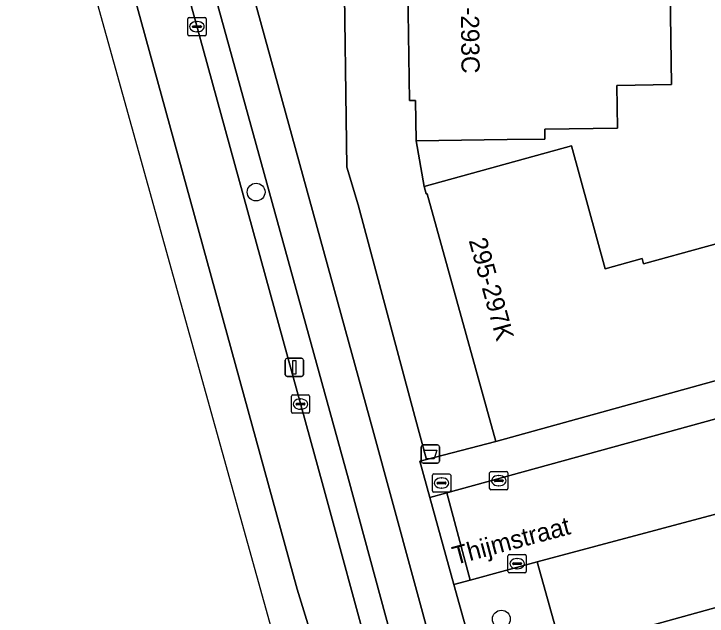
# Model space of a CAD drawing. Extents: x 162542 to 163147, y 380779 to 381521.
# Drawn here: x 162545.39 to 162583.42, y 381152.86 to 381185.92 of the extents above; entities that cross this region are included whole.
import ezdxf

# ---------------------------------------------------------------- set-up
doc = ezdxf.new("R2010")
doc.units = 0
for name, color, linetype in [('IMGEO_Afvalbak', 7, 'Continuous'), ('IMGEO_Berm_open', 7, 'Continuous'), ('IMGEO_Boom', 7, 'Continuous'), ('IMGEO_Brandkraan', 7, 'Continuous'), ('IMGEO_Erf', 7, 'Continuous'), ('IMGEO_Fietspad_gesloten', 7, 'Continuous'), ('IMGEO_Kolk', 7, 'Continuous'), ('IMGEO_Lichtmast', 7, 'Continuous'), ('IMGEO_Openbare_ruimte_label', 7, 'Continuous'), ('IMGEO_Pand', 7, 'Continuous'), ('IMGEO_Pand_nummerreeks', 7, 'Continuous'), ('IMGEO_Parkeervlak_open', 7, 'Continuous'), ('IMGEO_Rijbaan_lokaal_open', 7, 'Continuous'), ('IMGEO_Rijbaan_regionaal_gesloten', 7, 'Continuous'), ('IMGEO_Voetpad_open', 7, 'Continuous')]:
    doc.layers.add(name, color=color, linetype=linetype)

msp = doc.modelspace()

# ---------------------------------------------------------------- linework, layer by layer
at = {"layer": 'IMGEO_Afvalbak'}
for p, q in [((162567.84, 381162.262), (162568.63, 381162.262)), ((162568.63, 381162.262), (162567.84, 381162.262)), ((162567.74, 381161.362), (162567.74, 381162.162)), ((162567.74, 381162.162), (162567.74, 381161.362)), ((162568.73, 381162.162), (162568.73, 381161.362)), ((162568.73, 381161.362), (162568.73, 381162.162)), ((162568.63, 381161.262), (162567.84, 381161.262)), ((162567.84, 381161.262), (162568.63, 381161.262))]:
    msp.add_line(p, q, dxfattribs=at)
msp.add_lwpolyline([(162567.883, 381161.976), (162568.587, 381161.976), (162568.438, 381161.506), (162568.032, 381161.506), (162567.883, 381161.976)], dxfattribs=at)
for centre, start, end in [((162567.84, 381162.162), 90, 180), ((162567.84, 381162.162), 90, 180), ((162568.63, 381162.162), 0, 90), ((162568.63, 381162.162), 360, 90), ((162567.84, 381161.362), 180, 270), ((162567.84, 381161.362), 180, 270), ((162568.63, 381161.362), 270, 0), ((162568.63, 381161.362), 270, 0)]:
    msp.add_arc(centre, 0.1, start, end, dxfattribs=at)
at = {"layer": 'IMGEO_Berm_open'}
msp.add_lwpolyline([(162568.784, 381141.877), (162566.376, 381150.67), (162563.738, 381160.379), (162553.917, 381196.083), (162551.566, 381204.656), (162550.216, 381204.253), (162562.358, 381159.998), (162565.01, 381150.271), (162565.526, 381148.358), (162565.806, 381146.799), (162566.739, 381137.114), (162566.984, 381135.586), (162567.913, 381134.398), (162569.293, 381133.553)], dxfattribs=at)
at = {"layer": 'IMGEO_Boom'}
for centre in [(162558.676, 381176.139), (162572.13, 381152.704)]:
    msp.add_circle(centre, 0.489, dxfattribs=at)
at = {"layer": 'IMGEO_Brandkraan'}
for p, q in [((162568.424, 381160.669), (162569.276, 381160.669)), ((162568.349, 381159.743), (162568.349, 381160.595)), ((162568.837, 381160.449), (162568.862, 381160.449)), ((162569.35, 381160.595), (162569.35, 381159.743)), ((162568.608, 381160.163), (162568.608, 381160.175)), ((162569.046, 381160.126), (162568.648, 381160.126)), ((162568.651, 381160.212), (162569.049, 381160.212)), ((162569.092, 381160.175), (162569.092, 381160.163)), ((162569.276, 381159.669), (162568.424, 381159.669)), ((162568.86, 381159.889), (162568.835, 381159.889))]:
    msp.add_line(p, q, dxfattribs=at)
for points in [[(162568.424, 381160.669), (162569.276, 381160.669)], [(162568.349, 381159.743), (162568.349, 381160.595)], [(162569.35, 381160.595), (162569.35, 381159.743)], [(162569.276, 381159.669), (162568.424, 381159.669)]]:
    msp.add_lwpolyline(points, dxfattribs=at)
for centre, radius, start, end in [((162568.426, 381160.593), 0.0765, 91.552, 178.448), ((162568.426, 381160.593), 0.0765, 91.552, 178.448), ((162569.274, 381160.593), 0.0765, 1.552, 88.448), ((162569.274, 381160.593), 0.0765, 1.552, 88.448), ((162568.648, 381160.172), 0.0403, 85.8775, 175.7526), ((162568.645, 381160.162), 0.0366, 178.938, 274.7102), ((162569.049, 381160.169), 0.043, 264.8664, 352.4533), ((162569.053, 381160.174), 0.0386, 1.7309, 96.639), ((162568.426, 381159.745), 0.0765, 181.552, 268.448), ((162568.426, 381159.745), 0.0765, 181.552, 268.448), ((162569.274, 381159.745), 0.0765, 271.552, 358.448), ((162569.274, 381159.745), 0.0765, 271.552, 358.448)]:
    msp.add_arc(centre, radius, start, end, dxfattribs=at)
for centre, major_axis, ratio, start_param, end_param in [((162568.836, 381160.169), (-0.387, 0.002), 0.722429, 4.712389, 7.853982), ((162568.861, 381160.169), (-0.39, 0.002), 0.717154, 1.570796, 4.712389)]:
    msp.add_ellipse(centre, major_axis=major_axis, ratio=ratio, start_param=start_param, end_param=end_param, dxfattribs=at)
at = {"layer": 'IMGEO_Erf'}
msp.add_lwpolyline([(162581.398, 381187.131), (162581.469, 381182.038), (162578.464, 381181.997), (162578.496, 381179.653), (162574.506, 381179.598), (162574.513, 381179.047), (162572.457, 381179.019), (162571.192, 381179.002), (162567.457, 381178.95), (162567.894, 381176.447), (162575.979, 381178.669), (162577.83, 381171.936), (162579.845, 381172.49), (162579.926, 381172.196), (162586.846, 381174.098), (162586.376, 381175.77), (162585.579, 381178.605), (162584.011, 381184.429), (162583.951, 381187.204)], dxfattribs=at)
at = {"layer": 'IMGEO_Fietspad_gesloten'}
for points in [[(162643.462, 380875.449), (162639.655, 380889.439), (162637.353, 380897.897), (162637.06, 380898.972), (162635.614, 380904.269), (162634.818, 380907.18), (162628.553, 380930.119), (162627.119, 380935.366), (162613.988, 380983.443), (162609.049, 381001.918), (162603.581, 381022.358), (162590.197, 381071.276), (162588.809, 381076.324), (162582.093, 381100.864), (162580.289, 381107.447), (162569.546, 381146.716), (162569.494, 381146.907), (162565.078, 381163.085), (162555.861, 381196.62), (162551.297, 381213.188), (162551.179, 381213.625), (162548.732, 381222.717), (162546.96, 381221.17)], [(162546.96, 381221.17), (162549.75, 381211.208), (162550.508, 381208.452), (162550.795, 381207.421), (162551.566, 381204.656), (162553.917, 381196.083), (162563.738, 381160.379), (162566.376, 381150.67)]]:
    msp.add_lwpolyline(points, dxfattribs=at)
at = {"layer": 'IMGEO_Kolk'}
for p, q in [((162554.932, 381184.793), (162554.932, 381185.645)), ((162555.007, 381185.719), (162555.859, 381185.719)), ((162555.42, 381185.499), (162555.445, 381185.499)), ((162555.933, 381185.645), (162555.933, 381184.793)), ((162555.191, 381185.213), (162555.191, 381185.225)), ((162555.629, 381185.176), (162555.231, 381185.176)), ((162555.234, 381185.262), (162555.632, 381185.262)), ((162555.675, 381185.225), (162555.675, 381185.213)), ((162555.859, 381184.719), (162555.007, 381184.719)), ((162555.443, 381184.939), (162555.418, 381184.939)), ((162560.613, 381164.077), (162560.613, 381164.929)), ((162560.688, 381165.003), (162561.54, 381165.003)), ((162561.614, 381164.929), (162561.614, 381164.077)), ((162560.872, 381164.497), (162560.872, 381164.509)), ((162560.915, 381164.546), (162561.313, 381164.546)), ((162561.101, 381164.783), (162561.126, 381164.783)), ((162561.356, 381164.509), (162561.356, 381164.497)), ((162561.31, 381164.46), (162560.912, 381164.46)), ((162561.124, 381164.223), (162561.099, 381164.223)), ((162561.54, 381164.003), (162560.688, 381164.003)), ((162571.485, 381159.871), (162571.485, 381160.723)), ((162571.56, 381160.797), (162572.412, 381160.797)), ((162572.486, 381160.723), (162572.486, 381159.871)), ((162571.744, 381160.291), (162571.744, 381160.303)), ((162571.787, 381160.34), (162572.185, 381160.34)), ((162571.973, 381160.577), (162571.998, 381160.577)), ((162572.228, 381160.303), (162572.228, 381160.291)), ((162572.182, 381160.254), (162571.784, 381160.254)), ((162571.996, 381160.017), (162571.971, 381160.017)), ((162572.412, 381159.797), (162571.56, 381159.797)), ((162572.494, 381155.32), (162572.494, 381156.172)), ((162572.569, 381156.246), (162573.421, 381156.246)), ((162573.495, 381156.172), (162573.495, 381155.32)), ((162572.753, 381155.74), (162572.753, 381155.752)), ((162572.796, 381155.789), (162573.194, 381155.789)), ((162572.982, 381156.026), (162573.007, 381156.026)), ((162573.237, 381155.752), (162573.237, 381155.74)), ((162573.191, 381155.703), (162572.793, 381155.703)), ((162573.005, 381155.466), (162572.98, 381155.466)), ((162573.421, 381155.246), (162572.569, 381155.246))]:
    msp.add_line(p, q, dxfattribs=at)
for points in [[(162554.932, 381184.793), (162554.932, 381185.645)], [(162555.007, 381185.719), (162555.859, 381185.719)], [(162555.933, 381185.645), (162555.933, 381184.793)], [(162555.859, 381184.719), (162555.007, 381184.719)], [(162560.613, 381164.077), (162560.613, 381164.929)], [(162560.688, 381165.003), (162561.54, 381165.003)], [(162561.614, 381164.929), (162561.614, 381164.077)], [(162561.54, 381164.003), (162560.688, 381164.003)], [(162571.485, 381159.871), (162571.485, 381160.723)], [(162571.56, 381160.797), (162572.412, 381160.797)], [(162572.486, 381160.723), (162572.486, 381159.871)], [(162572.412, 381159.797), (162571.56, 381159.797)], [(162572.494, 381155.32), (162572.494, 381156.172)], [(162572.569, 381156.246), (162573.421, 381156.246)], [(162573.495, 381156.172), (162573.495, 381155.32)], [(162573.421, 381155.246), (162572.569, 381155.246)]]:
    msp.add_lwpolyline(points, dxfattribs=at)
for centre, radius, start, end in [((162555.009, 381185.643), 0.0765, 91.552, 178.448), ((162555.009, 381185.643), 0.0765, 91.552, 178.448), ((162555.857, 381185.643), 0.0765, 1.552, 88.448), ((162555.857, 381185.643), 0.0765, 1.552, 88.448), ((162555.231, 381185.222), 0.0403, 85.8775, 175.7526), ((162555.228, 381185.212), 0.0366, 178.938, 274.7102), ((162555.632, 381185.219), 0.043, 264.8664, 352.4533), ((162555.636, 381185.224), 0.0386, 1.7309, 96.639), ((162555.009, 381184.795), 0.0765, 181.552, 268.448), ((162555.009, 381184.795), 0.0765, 181.552, 268.448), ((162555.857, 381184.795), 0.0765, 271.552, 358.448), ((162555.857, 381184.795), 0.0765, 271.552, 358.448), ((162560.69, 381164.927), 0.0765, 91.552, 178.448), ((162560.69, 381164.927), 0.0765, 91.552, 178.448), ((162561.538, 381164.927), 0.0765, 1.552, 88.448), ((162561.538, 381164.927), 0.0765, 1.552, 88.448), ((162560.912, 381164.506), 0.0403, 85.8775, 175.7526), ((162560.909, 381164.496), 0.0366, 178.938, 274.7102), ((162561.313, 381164.503), 0.043, 264.8664, 352.4533), ((162561.317, 381164.508), 0.0386, 1.7309, 96.639), ((162560.69, 381164.079), 0.0765, 181.552, 268.448), ((162560.69, 381164.079), 0.0765, 181.552, 268.448), ((162561.538, 381164.079), 0.0765, 271.552, 358.448), ((162561.538, 381164.079), 0.0765, 271.552, 358.448), ((162571.562, 381160.721), 0.0765, 91.552, 178.448), ((162571.562, 381160.721), 0.0765, 91.552, 178.448), ((162572.41, 381160.721), 0.0765, 1.552, 88.448), ((162572.41, 381160.721), 0.0765, 1.552, 88.448), ((162571.784, 381160.3), 0.0403, 85.8775, 175.7526), ((162571.781, 381160.29), 0.0366, 178.938, 274.7102), ((162572.185, 381160.297), 0.043, 264.8664, 352.4533), ((162572.189, 381160.302), 0.0386, 1.7309, 96.639), ((162571.562, 381159.873), 0.0765, 181.552, 268.448), ((162571.562, 381159.873), 0.0765, 181.552, 268.448), ((162572.41, 381159.873), 0.0765, 271.552, 358.448), ((162572.41, 381159.873), 0.0765, 271.552, 358.448), ((162572.571, 381156.17), 0.0765, 91.552, 178.448), ((162572.571, 381156.17), 0.0765, 91.552, 178.448), ((162573.419, 381156.17), 0.0765, 1.552, 88.448), ((162573.419, 381156.17), 0.0765, 1.552, 88.448), ((162572.793, 381155.749), 0.0403, 85.8775, 175.7526), ((162572.79, 381155.739), 0.0366, 178.938, 274.7102), ((162573.194, 381155.746), 0.043, 264.8664, 352.4533), ((162573.198, 381155.751), 0.0386, 1.7309, 96.639), ((162572.571, 381155.322), 0.0765, 181.552, 268.448), ((162572.571, 381155.322), 0.0765, 181.552, 268.448), ((162573.419, 381155.322), 0.0765, 271.552, 358.448), ((162573.419, 381155.322), 0.0765, 271.552, 358.448)]:
    msp.add_arc(centre, radius, start, end, dxfattribs=at)
for centre, major_axis, ratio, start_param, end_param in [((162555.419, 381185.219), (-0.387, 0.002), 0.722429, 4.712389, 7.853982), ((162555.444, 381185.219), (-0.39, 0.002), 0.717154, 1.570796, 4.712389), ((162561.1, 381164.503), (-0.387, 0.002), 0.722429, 4.712389, 7.853982), ((162561.125, 381164.503), (-0.39, 0.002), 0.717154, 1.570796, 4.712389), ((162571.972, 381160.297), (-0.387, 0.002), 0.722429, 4.712389, 7.853982), ((162571.997, 381160.297), (-0.39, 0.002), 0.717154, 1.570796, 4.712389), ((162572.981, 381155.746), (-0.387, 0.002), 0.722429, 4.712389, 7.853982), ((162573.006, 381155.746), (-0.39, 0.002), 0.717154, 1.570796, 4.712389)]:
    msp.add_ellipse(centre, major_axis=major_axis, ratio=ratio, start_param=start_param, end_param=end_param, dxfattribs=at)
at = {"layer": 'IMGEO_Lichtmast'}
for p, q in [((162560.279, 381166.118), (162560.279, 381166.918)), ((162560.279, 381166.918), (162560.279, 381166.118)), ((162560.379, 381167.018), (162561.169, 381167.018)), ((162561.169, 381167.018), (162560.379, 381167.018)), ((162561.269, 381166.918), (162561.269, 381166.118)), ((162561.269, 381166.118), (162561.269, 381166.918)), ((162561.169, 381166.018), (162560.379, 381166.018)), ((162560.379, 381166.018), (162561.169, 381166.018))]:
    msp.add_line(p, q, dxfattribs=at)
msp.add_lwpolyline([(162560.699, 381166.893), (162560.849, 381166.893), (162560.849, 381166.143), (162560.699, 381166.143), (162560.699, 381166.893)], dxfattribs=at)
for centre, start, end in [((162560.379, 381166.918), 90, 180), ((162560.379, 381166.918), 90, 180), ((162561.169, 381166.918), 0, 90), ((162561.169, 381166.918), 360, 90), ((162560.379, 381166.118), 180, 270), ((162560.379, 381166.118), 180, 270), ((162561.169, 381166.118), 270, 0), ((162561.169, 381166.118), 270, 0)]:
    msp.add_arc(centre, 0.1, start, end, dxfattribs=at)
at = {"layer": 'IMGEO_Pand'}
for points in [[(162578.356, 381189.799), (162566.972, 381189.643), (162567.089, 381181.17), (162567.426, 381181.175), (162567.457, 381178.95), (162571.192, 381179.002), (162572.457, 381179.019), (162574.513, 381179.047), (162574.506, 381179.598), (162578.496, 381179.653), (162578.464, 381181.997), (162581.469, 381182.038), (162581.398, 381187.131), (162582.883, 381187.152), (162582.477, 381189.856)], [(162588.13, 381169.528), (162586.846, 381174.098), (162579.926, 381172.196), (162579.845, 381172.49), (162577.83, 381171.936), (162575.979, 381178.669), (162567.894, 381176.447), (162568.011, 381176.036), (162568.066, 381176.051), (162571.831, 381162.454), (162588.744, 381167.128), (162588.085, 381169.515)]]:
    msp.add_lwpolyline(points, close=True, dxfattribs=at)
at = {"layer": 'IMGEO_Parkeervlak_open'}
msp.add_lwpolyline([(162574.094, 381155.842), (162575.45, 381151.004), (162585.357, 381153.744), (162584.013, 381158.504)], close=True, dxfattribs=at)
at = {"layer": 'IMGEO_Rijbaan_lokaal_open'}
msp.add_lwpolyline([(162612.035, 381166.231), (162619.976, 381168.458), (162620.469, 381168.596), (162619.18, 381173.408), (162605.985, 381169.742), (162600.111, 381168.166), (162569.139, 381159.638), (162570.418, 381154.845), (162574.094, 381155.842), (162584.013, 381158.504), (162585.856, 381158.999), (162596.058, 381161.854), (162597.893, 381162.354), (162610.208, 381165.73)], close=True, dxfattribs=at)
at = {"layer": 'IMGEO_Rijbaan_regionaal_gesloten'}
msp.add_lwpolyline([(162550.216, 381204.253), (162547.428, 381203.498), (162560.929, 381154.336), (162566.579, 381135.97), (162566.984, 381135.586), (162566.739, 381137.114), (162565.806, 381146.799), (162565.526, 381148.358), (162565.01, 381150.271), (162562.358, 381159.998)], close=True, dxfattribs=at)
msp.add_lwpolyline([(162604.23, 380992.009), (162606.175, 380992.527), (162602.577, 381005.584), (162599.68, 381016.171), (162599.383, 381017.214), (162593.636, 381037.357), (162586.071, 381065.081), (162584.166, 381072.775), (162583.636, 381074.717), (162580.998, 381084.286), (162580.802, 381084.996), (162577.586, 381096.775), (162574.847, 381106.808), (162573.192, 381112.822), (162566.984, 381135.586), (162566.579, 381135.97), (162560.929, 381154.336), (162547.428, 381203.498), (162545.39, 381202.947), (162559.589, 381151.874), (162591.435, 381037.32), (162599.016, 381010.476), (162604.23, 380992.009)], dxfattribs=at)
at = {"layer": 'IMGEO_Voetpad_open'}
for points in [[(162556.519, 381211.702), (162556.356, 381212.243), (162555.725, 381214.335), (162554.894, 381213.954), (162551.297, 381213.188), (162555.861, 381196.62), (162565.078, 381163.085), (162569.494, 381146.907), (162571.507, 381147.44), (162569.53, 381154.605), (162568.211, 381159.383), (162567.663, 381161.371), (162568.023, 381161.469), (162567.392, 381163.83), (162564.284, 381175.444)], [(162564.284, 381175.444), (162563.656, 381177.51), (162563.482, 381189.641), (162563.224, 381207.583)]]:
    msp.add_lwpolyline(points, dxfattribs=at)
for points in [[(162567.457, 381178.95), (162567.426, 381181.175), (162567.089, 381181.17), (162566.972, 381189.643), (162563.482, 381189.641), (162563.656, 381177.51), (162564.284, 381175.444), (162567.392, 381163.83), (162568.023, 381161.469), (162571.831, 381162.454), (162568.066, 381176.051), (162568.011, 381176.036), (162567.894, 381176.447)], [(162605.985, 381169.742), (162619.18, 381173.408), (162624.853, 381175.019), (162623.896, 381178.638), (162622.704, 381176.538), (162608.579, 381172.64), (162603.602, 381171.296), (162600.724, 381170.519), (162595.603, 381169.137), (162595.636, 381169.014), (162594.296, 381168.647), (162588.744, 381167.128), (162571.831, 381162.454), (162568.023, 381161.469), (162567.663, 381161.371), (162568.211, 381159.383), (162569.139, 381159.638), (162600.111, 381168.166)], [(162607.962, 381155.262), (162607.191, 381158.154), (162612.654, 381159.607), (162621.772, 381162.037), (162621.347, 381163.631), (162613.336, 381161.428), (162611.546, 381160.95), (162602.261, 381158.387), (162599.225, 381157.549), (162597.43, 381157.064), (162587.148, 381154.203), (162585.357, 381153.744), (162575.45, 381151.004), (162574.094, 381155.842), (162570.418, 381154.845), (162569.53, 381154.605), (162571.507, 381147.44), (162599.413, 381155.1), (162601.256, 381155.615), (162601.824, 381153.619)], [(162568.211, 381159.383), (162569.53, 381154.605), (162570.418, 381154.845), (162569.139, 381159.638)]]:
    msp.add_lwpolyline(points, close=True, dxfattribs=at)

# ---------------------------------------------------------------- texts
at = {"layer": 'IMGEO_Openbare_ruimte_label'}
msp.add_text('Thijmstraat', height=1, rotation=14.9536, dxfattribs=at).set_placement((162569.6, 381155.674))
at = {"layer": 'IMGEO_Pand_nummerreeks'}
for s, rotation, p in [('291-293C', 270.5441, (162569.887, 381188.516)), ('295-297K', 285.4754, (162570.332, 381173.487))]:
    msp.add_text(s, height=1, rotation=rotation, dxfattribs=at).set_placement(p)

doc.saveas('drawing.dxf')
